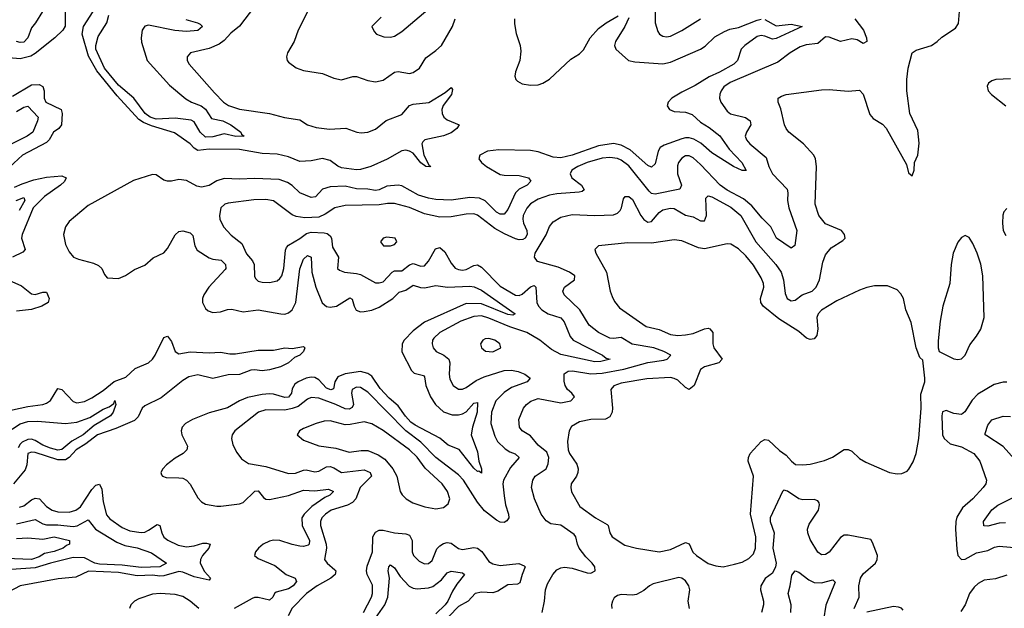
# Model space of a CAD drawing. Header units: inches. Extents: x 1694797 to 1849917, y 907313 to 1017959.
# Tile 476 of 656: x 1781928 to 1787137, y 973151 to 976266. Entities that reach past the tile are written whole.
import ezdxf

# ---------------------------------------------------------------- set-up
doc = ezdxf.new("R2010")
doc.units = ezdxf.units.IN
doc.header["$MEASUREMENT"] = 0
doc.layers.add('B7987', color=7, linetype='Continuous')

msp = doc.modelspace()

# ---------------------------------------------------------------- linework, layer by layer
at = {"layer": 'B7987', "color": 5}
for points, elevation in [([(1783170, 976335.2), (1783090, 976232.4), (1783045.3, 976194.7), (1783010, 976155.4), (1782983.3, 976136.7), (1782930, 976112.8), (1782830.7, 976090), (1782814.4, 976070), (1782813.7, 976050), (1782824.2, 976030), (1782958.2, 975878.2), (1783005.4, 975830), (1783032, 975812), (1783090, 975792.1), (1783250, 975768.8), (1783328.7, 975748.7), (1783410, 975736.6), (1783450.1, 975710.1), (1783495.7, 975695.7), (1783566.4, 975686.4), (1783652.7, 975692.7), (1783710.6, 975670), (1783733.4, 975666.6), (1783770, 975670.7), (1783810, 975686.9), (1783867.4, 975732.6), (1783950, 975765), (1783990, 975811.1), (1784010, 975818.6), (1784093, 975827), (1784179.5, 975880.5), (1784210, 975906.7), (1784217.2, 975897.2), (1784212.8, 975870), (1784167.9, 975812.1), (1784161.2, 975790), (1784163.5, 975770), (1784170.8, 975750.8), (1784190, 975735.9), (1784253, 975710), (1784240.8, 975690), (1784210, 975667.6), (1784170, 975651.2), (1784070.2, 975629.8), (1784059.9, 975620.1), (1784054.7, 975610), (1784065, 975550), (1784094.4, 975494.4), (1784103, 975490), (1784093.3, 975486.7), (1784077, 975490), (1784050, 975508.1), (1784010, 975560.2), (1783990.8, 975570.8), (1783970, 975575.2), (1783948.7, 975571.3), (1783871.7, 975528.3), (1783786.2, 975490), (1783730, 975473.3), (1783710, 975472), (1783630, 975482.4), (1783610, 975491.3), (1783570, 975520.2), (1783530, 975531.2), (1783470, 975518.5), (1783410, 975516.3), (1783350, 975540.1), (1783290, 975554.8), (1783210, 975558.5), (1783090, 975579.1), (1782930, 975581), (1782870, 975573.6), (1782850, 975586.2), (1782830, 975609.9), (1782746.8, 975666.8), (1782624.6, 975704.6), (1782582.1, 975722.1), (1782558.3, 975738.3), (1782443.1, 975863.1), (1782335.1, 975995.1), (1782292.5, 976072.5), (1782259.1, 976190), (1782264.5, 976230), (1782316.5, 976310)], 680), ([(1783840.7, 976279.3), (1783790.7, 976230), (1783802.8, 976202.8), (1783816, 976190), (1783854.7, 976174.7), (1783890, 976174.3), (1783910, 976178.9), (1783950, 976203.1), (1784110, 976338.9)], 740), ([(1785291, 976370), (1785289.1, 976249.1), (1785304, 976204), (1785313.4, 976190), (1785330, 976179.5), (1785350, 976175.3), (1785370, 976178), (1785430, 976208), (1785530, 976271.1)], 740), ([(1782168.9, 976310), (1782168.2, 976231.8), (1782156.5, 976210), (1782113.8, 976170), (1782010, 976086.9), (1781987.4, 976072.6), (1781930, 976059.6), (1781830, 976067.6)], 680), ([(1782047.6, 976310), (1782011.2, 976248.8), (1781990, 976223.1), (1781971.1, 976170), (1781950, 976147.8), (1781930, 976144.9), (1781910, 976151.1)], 660), ([(1782806.8, 976266.8), (1782867.7, 976250), (1782883, 976243), (1782894.9, 976230), (1782870, 976208.6), (1782810, 976202.8), (1782748.1, 976208.1), (1782610, 976237.5), (1782590, 976230.9), (1782575, 976210), (1782570.1, 976169.9), (1782572.6, 976147.4), (1782601.9, 976050), (1782720.1, 975920.1), (1782806.7, 975846.7), (1782836.5, 975830), (1782888.5, 975810), (1782910, 975793.4), (1782942.8, 975742.8), (1783002, 975730), (1783044, 975710), (1783097.6, 975670), (1783100.9, 975660.9), (1783114.8, 975650), (1783071.3, 975648.7), (1783010, 975662.6), (1782950, 975645.3), (1782910, 975643.9), (1782882.5, 975670), (1782850, 975726), (1782834.4, 975734.4), (1782750, 975744.4), (1782650, 975739.4), (1782617.5, 975750), (1782591.2, 975770), (1782531, 975851), (1782450, 975919.8), (1782376.7, 976010), (1782330.7, 976110), (1782329.8, 976130.2), (1782343.2, 976176.8), (1782388.7, 976250), (1782399, 976290)], 660), ([(1786346, 976270), (1786391.8, 976210), (1786407.2, 976170), (1786410.2, 976150), (1786390, 976140.5), (1786359.1, 976159), (1786330, 976164.2), (1786270, 976150.7), (1786210, 976173.6), (1786190, 976175.4), (1786150, 976140.3), (1786087.6, 976132.4), (1786057.3, 976122.7), (1786003.6, 976090), (1785938.5, 976041.5), (1785685.6, 975934.4), (1785653.1, 975910), (1785638.4, 975890), (1785631.5, 975871.5), (1785630.2, 975850), (1785636.5, 975830), (1785670, 975781.3), (1785688.6, 975768.6), (1785768.1, 975748.1), (1785791.7, 975730), (1785795.9, 975710), (1785772.9, 975670), (1785766.5, 975650), (1785773.2, 975630), (1785790.2, 975610), (1785877.5, 975537.5), (1785891.7, 975490), (1785911.2, 975450), (1785987.3, 975370), (1785991.7, 975350), (1785989.6, 975310), (1785996.4, 975270), (1786038.6, 975150), (1786028.1, 975071.9), (1786010, 975057.7), (1785932.3, 975110), (1785901.6, 975170), (1785855.3, 975215.3), (1785801.9, 975281.9), (1785757.7, 975317.7), (1785670, 975364.5), (1785633.2, 975390), (1785530, 975500.4), (1785490, 975535), (1785470, 975546), (1785450, 975546.3), (1785430, 975533.6), (1785412.7, 975510), (1785407.1, 975492.9), (1785407.8, 975450), (1785428.6, 975390), (1785420.3, 975370), (1785290, 975343.4), (1785270, 975346.8), (1785258.5, 975358.5), (1785150, 975492.8), (1785110, 975522), (1785090, 975530.8), (1785050, 975537.4), (1785010, 975532.9), (1784929.1, 975510), (1784880.2, 975490), (1784849.2, 975470), (1784839.3, 975450), (1784848.4, 975430), (1784899.1, 975390), (1784913.9, 975366.1), (1784903.2, 975356.8), (1784887.1, 975352.9), (1784770, 975345), (1784730, 975337.2), (1784670, 975316.4), (1784630, 975292.5), (1784610, 975268), (1784590.6, 975230), (1784588.7, 975210), (1784593.1, 975190), (1784611.2, 975150), (1784613.3, 975130), (1784601.3, 975110), (1784590, 975103.2), (1784570, 975101.4), (1784550, 975106.5), (1784492.7, 975132.7), (1784441, 975161), (1784350, 975231.1), (1784330, 975239), (1784290, 975237.5), (1784210, 975222.7), (1784150, 975221.5), (1784070, 975238), (1783990, 975271.4), (1783910, 975293.1), (1783873.1, 975293.1), (1783830, 975286.1), (1783650, 975283.4), (1783594.9, 975270), (1783543.8, 975236.2), (1783510, 975221.1), (1783437.1, 975217.1), (1783390, 975223.8), (1783370, 975233.6), (1783270, 975306.8), (1783230, 975315), (1783166.6, 975313.4), (1783030, 975295.8), (1783013.4, 975290), (1782992.4, 975270), (1782984.9, 975230), (1782985.7, 975210), (1783006.3, 975170), (1783045.7, 975125.7), (1783102.3, 975082.3), (1783127.4, 975027.4), (1783159.2, 974990), (1783167.6, 974970), (1783169.1, 974909.1), (1783175.8, 974895.8), (1783190, 974883.1), (1783210, 974876.5), (1783250, 974875.6), (1783290, 974884.6), (1783304.2, 974895.8), (1783314.8, 974910), (1783325.7, 974950), (1783333.1, 975046.9), (1783339.3, 975060.6), (1783350, 975073.7), (1783410, 975108.1), (1783445.2, 975134.8), (1783470, 975142.5), (1783538.5, 975138.5), (1783554.2, 975134.2), (1783570, 975122), (1783576.8, 975110), (1783581.9, 975061.9), (1783614.4, 975010), (1783608.8, 974950), (1783620.2, 974940.2), (1783646, 974930), (1783710, 974923.2), (1783730, 974917), (1783810, 974873.8), (1783830, 974872.8), (1783850, 974879.3), (1783898.2, 974930), (1783910, 974937.1), (1783950, 974937.9), (1783990.6, 974969.4), (1784010, 974975.3), (1784050, 974962.3), (1784070, 974963), (1784090, 974988.2), (1784126.9, 975053.1), (1784150, 975059.8), (1784176.9, 975036.9), (1784210, 974977.4), (1784232, 974952), (1784250, 974943.5), (1784270, 974940.8), (1784290, 974943.9), (1784330, 974966.1), (1784350, 974968.9), (1784370, 974957.3), (1784470, 974855.5), (1784550, 974809), (1784570, 974806.6), (1784586.1, 974813.9), (1784630, 974852.2), (1784650, 974860.2), (1784658.2, 974850), (1784664.3, 974770), (1784671.9, 974750), (1784690, 974730.1), (1784724, 974710), (1784790, 974687.9), (1784807.9, 974667.9), (1784840.6, 974590), (1784856.6, 974570), (1785011.6, 974490), (1785030, 974475.5), (1785050.7, 974470), (1785002.4, 974457.6), (1784970, 974455.9), (1784790, 974494.9), (1784740.4, 974520.4), (1784679, 974570), (1784610, 974611.4), (1784520, 974640), (1784410, 974687.4), (1784370, 974699.2), (1784330, 974695.9), (1784260.7, 974670), (1784150.2, 974610), (1784118.4, 974581.6), (1784111.2, 974570), (1784109.2, 974550), (1784115.9, 974530), (1784131.6, 974510), (1784171.7, 974490), (1784197.4, 974470), (1784203, 974450), (1784199, 974390), (1784203.5, 974363.5), (1784220.3, 974330), (1784250, 974310.2), (1784270, 974311.8), (1784290, 974320.5), (1784343.2, 974356.8), (1784384.2, 974375.8), (1784490, 974409.7), (1784530, 974411), (1784564.1, 974404.1), (1784600.3, 974390), (1784628.9, 974370), (1784612.8, 974350), (1784530, 974320.3), (1784490, 974293.7), (1784447.3, 974250), (1784422.9, 974190), (1784421, 974130), (1784441.8, 974061.8), (1784454.9, 974034.9), (1784495.4, 973995.4), (1784519.9, 973979.9), (1784549.4, 973969.4), (1784570.2, 973950), (1784524, 973896), (1784486.7, 973830), (1784484.2, 973810), (1784490, 973747.3), (1784498.6, 973698.6), (1784513.7, 973650), (1784514.7, 973630), (1784505.4, 973614.6), (1784490, 973606.3), (1784470, 973607.9), (1784450, 973617.6), (1784387.1, 973667.1), (1784350, 973712.2), (1784274.8, 973830), (1784250, 973857.7), (1784130, 973949), (1784049.9, 974030), (1783970.6, 974090.6), (1783770, 974295), (1783730, 974320.2), (1783710, 974321.6), (1783685.8, 974310), (1783682.7, 974290), (1783694.3, 974230), (1783686.6, 974213.4), (1783670, 974204.5), (1783650, 974206.4), (1783601.1, 974230), (1783510, 974263.6), (1783470, 974266), (1783450, 974258.8), (1783400.5, 974219.5), (1783370, 974207.8), (1783330, 974199.7), (1783230, 974201.2), (1783190.6, 974189.4), (1783065.8, 974090), (1783052.6, 974070), (1783047.8, 974050), (1783055.8, 974015.8), (1783076.7, 973976.7), (1783102, 973942), (1783138, 973918), (1783230, 973901.2), (1783350, 973864.5), (1783386.7, 973866.7), (1783430, 973882.9), (1783443.8, 973883.8), (1783490, 973872.9), (1783510, 973877.3), (1783550, 973900.1), (1783570, 973901.3), (1783590, 973894.4), (1783630, 973870.1), (1783750, 973883.6), (1783781.8, 973870), (1783789.2, 973850), (1783729.5, 973790), (1783706.4, 973730), (1783689, 973711), (1783662.3, 973697.7), (1783576.1, 973670), (1783545, 973650), (1783526.7, 973630), (1783519.8, 973610), (1783519.8, 973590), (1783548.5, 973490), (1783550.1, 973470), (1783540.6, 973410), (1783554.2, 973390), (1783595.8, 973355.8), (1783599.4, 973350), (1783596.6, 973330), (1783574.4, 973310), (1783501.4, 973270), (1783445.7, 973230), (1783370, 973151.8), (1783348.2, 973111.8)], 740), ([(1783450, 976307), (1783401.7, 976210), (1783379.5, 976150), (1783344.2, 976090), (1783338.7, 976070), (1783343.1, 976050), (1783350, 976040.5), (1783390, 976012), (1783430, 975996.5), (1783530, 975981.1), (1783590, 975956.8), (1783630, 975947.4), (1783690, 975964.9), (1783710, 975966), (1783770, 975944.8), (1783810, 975937.7), (1783850, 975946.4), (1783910, 975987.9), (1783930, 975991.7), (1783990, 975980.7), (1784010, 975986.8), (1784042.7, 976010), (1784076.5, 976063.5), (1784130, 976102.6), (1784158.5, 976130), (1784218.3, 976230), (1784231.4, 976270)], 720), ([(1784545.4, 976270), (1784544.9, 976244.9), (1784553.4, 976193.4), (1784575.8, 976130), (1784579.5, 976099.5), (1784572.9, 976050), (1784550.3, 975990), (1784547.7, 975967.7), (1784552.7, 975950), (1784560.5, 975940.5), (1784586, 975926), (1784630, 975919.6), (1784670, 975921.5), (1784696.2, 975930), (1784730, 975951.3), (1784843.2, 976056.8), (1784890, 976085.6), (1784910, 976107.3), (1784945.5, 976170), (1784990, 976219), (1785030, 976249.4), (1785094.3, 976285.7)], 720), ([(1784691.9, 973130), (1784704.8, 973190), (1784710.1, 973250), (1784719.2, 973280.8), (1784747.7, 973330), (1784770, 973354.2), (1784790, 973365.8), (1784810, 973369.1), (1784850, 973363), (1784930, 973338.8), (1784950, 973336.9), (1784972, 973350), (1784970.3, 973370), (1784956.9, 973390), (1784923.4, 973423.4), (1784888.4, 973470), (1784878.2, 973490), (1784869.1, 973530), (1784861.4, 973541.4), (1784790, 973590.6), (1784737.8, 973597.8), (1784713.5, 973613.5), (1784687.3, 973650), (1784650.9, 973730.9), (1784635.6, 973790), (1784641.6, 973830), (1784654, 973850), (1784713.4, 973890), (1784724.2, 973915.8), (1784727.2, 973950), (1784717, 973977), (1784670, 974014.4), (1784630, 974064.4), (1784585.3, 974090), (1784571.7, 974110), (1784569.1, 974150), (1784593.6, 974210), (1784609.1, 974230), (1784632, 974248), (1784670, 974261.2), (1784790, 974238.3), (1784843.1, 974250), (1784862, 974270), (1784849.1, 974290), (1784825.6, 974310), (1784812.9, 974330), (1784807.5, 974352.5), (1784808.5, 974391.5), (1784830, 974406.4), (1784852.8, 974407.2), (1784950, 974392.7), (1785010, 974396.2), (1785123.8, 974416.2), (1785250, 974451.8), (1785335.1, 974464.9), (1785353.4, 974470), (1785372, 974490), (1785335.8, 974510), (1785283.1, 974530), (1785168.2, 974548.2), (1785110, 974584.2), (1785070, 974578.6), (1785050, 974580.4), (1784990.3, 974610), (1784940.2, 974650), (1784891.4, 974730), (1784807.9, 974810), (1784800.7, 974830), (1784810.2, 974850), (1784862.4, 974890), (1784864.2, 974910), (1784837.2, 974930), (1784777.1, 974957.1), (1784667.1, 974987.1), (1784650.6, 975010), (1784654.4, 975030), (1784712.5, 975127.5), (1784730, 975171.5), (1784750, 975196.4), (1784790, 975221.1), (1784850, 975235.2), (1784970, 975229.1), (1785070, 975233.3), (1785090, 975242), (1785104, 975256), (1785111.3, 975270), (1785122.2, 975317.8), (1785130.4, 975329.6), (1785150, 975329.6), (1785170, 975314), (1785214.1, 975230), (1785230, 975209.3), (1785250, 975195.3), (1785270, 975198.4), (1785310, 975245.4), (1785330, 975259.6), (1785370, 975269.2), (1785390, 975267), (1785450, 975232.2), (1785490, 975222.9), (1785530, 975202.4), (1785550, 975201.5), (1785560.4, 975230), (1785558.3, 975321.7), (1785570, 975334.2), (1785590, 975328.9), (1785690, 975274.6), (1785743.7, 975230), (1785822.3, 975090), (1785927.5, 974970), (1785956.4, 974930), (1785967.9, 974890), (1785976.5, 974816.5), (1785988.7, 974790), (1786010, 974779.2), (1786030, 974781.1), (1786066.7, 974810), (1786119.6, 974830), (1786140.5, 974850), (1786159.8, 974890), (1786176.2, 974983.8), (1786190, 975022.3), (1786221.3, 975058.7), (1786283, 975097), (1786294, 975110), (1786291, 975130), (1786275.5, 975150), (1786190, 975186.2), (1786155, 975230), (1786135.8, 975290), (1786142.6, 975490), (1786138, 975530), (1786128.5, 975550), (1786074, 975610), (1785997.6, 975670), (1785982, 975690), (1785973.7, 975710), (1785954.7, 975794.7), (1785940.7, 975830), (1785941, 975850), (1785958, 975862), (1785982, 975870), (1786170, 975894.8), (1786210, 975896.4), (1786310, 975888), (1786370, 975893.3), (1786390, 975872), (1786424.7, 975764.7), (1786443.8, 975743.8), (1786493, 975713), (1786512, 975692), (1786619.7, 975499.8), (1786630, 975455.3), (1786650, 975439), (1786659.3, 975470), (1786661.6, 975510), (1786678.6, 975550), (1786687, 975613), (1786678.8, 975678.8), (1786636.5, 975770), (1786621.8, 975890), (1786620.8, 975950), (1786627.4, 976010), (1786648.5, 976091.5), (1786670, 976105.2), (1786751.3, 976130), (1786781, 976150), (1786805.8, 976174.2), (1786878.8, 976221.2), (1786894.2, 976245.8), (1786900.4, 976310)], 760), ([(1785150, 976276), (1785130, 976229.8), (1785079, 976150), (1785073.8, 976130), (1785081.8, 976110), (1785148.3, 976050), (1785182.1, 976042.2), (1785330, 976032.7), (1785370, 976041.3), (1785530, 976110.8), (1785553.9, 976126.1), (1785604.8, 976175.2), (1785656, 976204), (1785684.9, 976215.2), (1785730, 976224.2), (1785830, 976264.1), (1785850, 976268.3)], 720), ([(1785870, 976266.2), (1785930, 976233.3), (1786010, 976242.7), (1786066.7, 976230), (1785930, 976165.7), (1785910, 976162.6), (1785870, 976179.7), (1785850, 976183.2), (1785830, 976177), (1785763.8, 976130), (1785744.1, 976110), (1785726, 976050), (1785705, 976030), (1785630, 975987.5), (1785575.5, 975964.5), (1785502, 975918), (1785430, 975882.9), (1785378.5, 975850), (1785357.8, 975830), (1785352.6, 975810), (1785364.6, 975790), (1785390, 975779.8), (1785450, 975776.7), (1785484.6, 975764.6), (1785530, 975723.3), (1785575.8, 975695.8), (1785631.7, 975651.7), (1785680.7, 975580.7), (1785749, 975510), (1785771.7, 975468.3), (1785750, 975468.9), (1785703.5, 975490), (1785590, 975561), (1785531.8, 975611.8), (1785493.4, 975633.4), (1785470, 975641.1), (1785450, 975641.4), (1785430, 975635.2), (1785337.7, 975602.3), (1785316.8, 975590), (1785305.9, 975570), (1785290, 975502.9), (1785270, 975486.2), (1785250, 975494.2), (1785157.3, 975577.3), (1785110, 975601.7), (1785070, 975611), (1784990, 975597.9), (1784850, 975548.3), (1784790, 975535.8), (1784750, 975538.5), (1784670, 975566.2), (1784630, 975573.3), (1784462.6, 975577.4), (1784403, 975570), (1784362, 975550), (1784356, 975530), (1784370.3, 975510), (1784397.3, 975490), (1784470, 975447.3), (1784490, 975442.7), (1784570, 975442.3), (1784619.3, 975430), (1784631.1, 975411.1), (1784613.2, 975390), (1784570.1, 975369.9), (1784550.1, 975350), (1784510, 975262.3), (1784490, 975236.2), (1784470, 975237.8), (1784450, 975247.9), (1784390, 975306.7), (1784360.9, 975320.9), (1784310, 975324.6), (1784210, 975311.4), (1784130, 975314.6), (1784090, 975320.8), (1784037.6, 975337.6), (1783950, 975386.9), (1783930, 975391.2), (1783870, 975386), (1783830, 975365.5), (1783810, 975362.8), (1783770, 975369.1), (1783710, 975371), (1783650, 975384.3), (1783570, 975381.5), (1783530, 975369.3), (1783492.1, 975327.9), (1783470, 975326), (1783410.5, 975350.5), (1783370, 975388.5), (1783344.5, 975404.5), (1783300.4, 975420.3), (1783170, 975425.8), (1783090, 975421.8), (1783010, 975425.8), (1782970, 975413.2), (1782930, 975388.7), (1782890, 975379.9), (1782864.8, 975384.8), (1782810, 975415.8), (1782770, 975420.5), (1782730, 975411.4), (1782710, 975411.5), (1782690, 975417.7), (1782650, 975444.8), (1782630, 975446.6), (1782530, 975415.4), (1782290, 975282.4), (1782190, 975198.8), (1782170.2, 975170), (1782160.1, 975130), (1782170, 975077.1), (1782190, 975037.6), (1782213.1, 975010), (1782238.8, 974998.8), (1782318, 974978), (1782345, 974965), (1782361.7, 974950), (1782377, 974917), (1782390, 974900.4), (1782450, 974896), (1782488, 974912), (1782535.3, 974944.7), (1782590, 974967.6), (1782633.4, 975006.6), (1782690, 975032.8), (1782710, 975055), (1782750, 975128.2), (1782770, 975145.9), (1782790, 975148.9), (1782830, 975138.6), (1782843.3, 975123.4), (1782854.8, 975070), (1782867.2, 975047.2), (1782930, 975006.1), (1782950, 974998.9), (1782993.4, 974993.4), (1783015.7, 974970), (1783018.5, 974950), (1783015.2, 974944.8), (1782928, 974850), (1782901.3, 974810), (1782894, 974790), (1782894.3, 974770), (1782910, 974737.1), (1782924.8, 974724.8), (1782950, 974716.5), (1782990, 974720.2), (1783027.5, 974732.5), (1783050, 974734.8), (1783110, 974720.9), (1783190, 974731.2), (1783310, 974708.8), (1783330, 974708.3), (1783350, 974714.8), (1783370, 974731), (1783389, 974770), (1783410, 974947), (1783430, 974999.6), (1783450, 975017.7), (1783470.1, 975010), (1783472.5, 974930), (1783495, 974850), (1783527.2, 974767.2), (1783550, 974747.8), (1783570, 974744.2), (1783603.5, 974750), (1783673.5, 974793.5), (1783686.6, 974786.6), (1783696.8, 974750), (1783708.5, 974728.5), (1783730, 974721), (1783750, 974721.4), (1783790, 974729.7), (1783830, 974745), (1783901.7, 974790), (1783936, 974824), (1783970, 974835.6), (1784010, 974860.4), (1784048.2, 974848.2), (1784070, 974846.8), (1784130, 974860.1), (1784190.9, 974850.9), (1784310, 974856.2), (1784331.8, 974851.8), (1784370, 974835.1), (1784548.5, 974710), (1784536.7, 974703.3), (1784510, 974706.9), (1784370, 974762.1), (1784290, 974763.6), (1784070, 974664.7), (1784010, 974620.1), (1783961.6, 974570), (1783950.8, 974550), (1783948.7, 974508.7), (1784001.1, 974410), (1784015.2, 974395.2), (1784063.4, 974383.4), (1784070, 974376.5), (1784075.6, 974330), (1784101.2, 974270), (1784127.9, 974230), (1784170, 974190.7), (1784215, 974175), (1784250, 974174.5), (1784270, 974179.7), (1784290, 974191.8), (1784330, 974237.5), (1784350, 974240.7), (1784348.8, 974188.8), (1784322.6, 974110), (1784316.6, 974070), (1784350, 973979.1), (1784357.5, 973930), (1784370.3, 973889.7), (1784370, 973867), (1784356.2, 973876.2), (1784350, 973875.1), (1784330, 973892.4), (1784252.2, 973992.2), (1784195, 974015), (1784150, 974051.6), (1784020.1, 974120.1), (1783996.9, 974136.9), (1783968.5, 974168.5), (1783930, 974223.5), (1783882.5, 974262.5), (1783834.3, 974314.3), (1783790, 974379.1), (1783770, 974393.1), (1783730, 974405.3), (1783650, 974392.6), (1783610, 974375.9), (1783595.3, 974350), (1783587.9, 974312.1), (1783573.3, 974306.7), (1783550, 974316.9), (1783510, 974359.5), (1783490, 974372), (1783470, 974374.8), (1783443.1, 974370), (1783400.2, 974350), (1783383.2, 974336.8), (1783370, 974313.5), (1783366, 974290), (1783350, 974268.1), (1783330, 974266.2), (1783270, 974285.1), (1783250, 974286.8), (1783210, 974283), (1783133.8, 974266.2), (1783090.8, 974249.2), (1783027.7, 974212.3), (1782930, 974186), (1782841.7, 974150), (1782805.8, 974130), (1782787.1, 974110), (1782782.8, 974090), (1782786.2, 974070), (1782814.7, 974010), (1782811.6, 973990), (1782792, 973970), (1782750, 973946.6), (1782704.2, 973910), (1782685.3, 973890), (1782674.9, 973870), (1782678, 973858), (1782682.8, 973850), (1782703.4, 973843.4), (1782770, 973842.1), (1782790, 973839.5), (1782810.1, 973830.1), (1782828.9, 973808.9), (1782870, 973736.5), (1782890, 973714.9), (1782910, 973703.2), (1782970, 973691.6), (1782991.5, 973691.5), (1783090, 973704.2), (1783110, 973711.4), (1783171.6, 973771.6), (1783190, 973772.7), (1783218.3, 973738.3), (1783230, 973729.6), (1783250, 973727), (1783349.1, 973749.1), (1783430, 973776.4), (1783490, 973772.6), (1783561.8, 973781.8), (1783587.2, 973770), (1783567.8, 973750), (1783542.1, 973737.9), (1783473.8, 973690), (1783432.3, 973650), (1783420.9, 973630), (1783422.3, 973590), (1783461.5, 973510), (1783459, 973490), (1783454.6, 973485.4), (1783430, 973478.7), (1783410, 973480.1), (1783368.4, 973488.4), (1783304.2, 973510), (1783270, 973512.2), (1783250, 973507.5), (1783216.6, 973490), (1783191, 973470), (1783174.5, 973450), (1783170.2, 973430), (1783190, 973414.3), (1783277.9, 973377.9), (1783336.8, 973330), (1783385.7, 973310), (1783392.5, 973292.5), (1783374.1, 973270), (1783350, 973254), (1783283.7, 973236.4), (1783276.1, 973230), (1783267.8, 973210), (1783250, 973194.5), (1783190, 973209.4), (1783170, 973208.6), (1783157.1, 973202.9), (1783062.7, 973150)], 720), ([(1781890, 975860.9), (1781990, 975921.4), (1782030, 975923.4), (1782050, 975912.7), (1782057.4, 975890), (1782056.8, 975850), (1782066, 975830), (1782146.8, 975790), (1782152.4, 975770), (1782149.5, 975710), (1782135, 975690), (1782107.2, 975670), (1782083.4, 975630), (1782070, 975616.6), (1781941.8, 975550), (1781873.5, 975486.5)], 680), ([(1787170, 975953.2), (1787091.2, 975948.8), (1787070, 975941.8), (1787052.8, 975930), (1787046.2, 975913.8), (1787050.8, 975890), (1787068.7, 975870), (1787144.8, 975810)], 760), ([(1781910, 975780.5), (1781950, 975802.3), (1781970, 975807.9), (1782024.6, 975750), (1782021.9, 975730), (1781996.8, 975670), (1781967.5, 975650), (1781830, 975581.4)], 660), ([(1781900.9, 975379.1), (1781941.7, 975398.3), (1782001.7, 975418.3), (1782070, 975433.1), (1782150, 975439.3), (1782174.2, 975430), (1782164.1, 975410), (1782144, 975390), (1782059, 975330), (1781999.7, 975270), (1781941, 975130), (1781937.4, 975110), (1781957.3, 975050), (1781944, 975036), (1781889.4, 975010)], 680), ([(1781909.4, 975310), (1781950, 975324.9), (1781955.7, 975310), (1781924.5, 975255.5)], 660), ([(1787150, 975266.9), (1787134, 975250), (1787128.7, 975231.3), (1787126.4, 975190), (1787131.3, 975150), (1787144.8, 975124.8)], 760), ([(1781854.9, 974894.9), (1781937.7, 974857.7), (1781990, 974815.2), (1782010, 974812), (1782050, 974823.9), (1782070, 974823.6), (1782083.9, 974790), (1782077.6, 974770), (1782045.4, 974750), (1781990, 974733.2), (1781910, 974724.3)], 680), ([(1781850, 974193.5), (1781970, 974218.9), (1782050, 974230.7), (1782070, 974237.6), (1782090, 974251.8), (1782130, 974314.7), (1782150, 974309.2), (1782210, 974245), (1782230, 974239.2), (1782270, 974245.6), (1782310, 974264.4), (1782370, 974303.6), (1782428.1, 974351.9), (1782490, 974375), (1782539.5, 974420.5), (1782609.1, 974450.9), (1782630.7, 974470), (1782645, 974490), (1782690, 974583.7), (1782710, 974591.7), (1782730, 974563), (1782749.4, 974510), (1782770, 974498.4), (1782830, 974508.5), (1782930, 974502.9), (1782990, 974507), (1783038.8, 974498.8), (1783070, 974498.7), (1783190, 974517.5), (1783270, 974518.1), (1783330, 974530.1), (1783370, 974526), (1783430, 974537.6), (1783436.5, 974530), (1783428.4, 974510), (1783410, 974491.6), (1783382.3, 974477.7), (1783350.2, 974450), (1783306.7, 974430), (1783250, 974413.1), (1783210, 974408.6), (1783170, 974413.9), (1783150, 974411), (1783090, 974388.9), (1783030, 974387), (1782950, 974366.7), (1782870, 974386.8), (1782823.2, 974376.9), (1782790, 974356.6), (1782675.5, 974264.5), (1782590, 974223.6), (1782576.4, 974210), (1782554.6, 974165.4), (1782535, 974145), (1782436.3, 974103.7), (1782340.1, 974070), (1782277.7, 974022.3), (1782225.8, 973990), (1782190.1, 973949.9), (1782170, 973937.7), (1782130, 973937.4), (1782010, 973975.1), (1781990, 973977.6), (1781971.5, 973970), (1781966.3, 973910), (1781956.6, 973883.4), (1781894.3, 973810)], 680), ([(1787150, 974347.3), (1787130, 974348.8), (1787083.9, 974336.1), (1786995.8, 974284.2), (1786966.4, 974253.6), (1786928.7, 974191.3), (1786910, 974176.8), (1786870, 974181.9), (1786830, 974198.2), (1786810, 974190.3), (1786806.6, 974170), (1786810.5, 974070), (1786818.5, 974050), (1786850, 974022.2), (1786910, 974006.4), (1786974.8, 973970), (1787007, 973930), (1787042, 973830), (1787038.9, 973810), (1787025.4, 973790), (1786970.9, 973730), (1786916.1, 973683.9), (1786886.2, 973633.8), (1786880.2, 973610), (1786878.9, 973570), (1786885, 973465), (1786891.1, 973431.1), (1786910, 973408.9), (1786930, 973410.6), (1786990, 973445), (1787050, 973457.4), (1787085.3, 973474.7), (1787110, 973480.2), (1787210, 973470.9)], 760), ([(1781850, 974074.9), (1781930, 974126.9), (1781970, 974140.5), (1782022.2, 974142.2), (1782169.5, 974129.5), (1782230, 974137.1), (1782298.4, 974161.6), (1782370, 974205.2), (1782401.7, 974218.3), (1782425.4, 974234.6), (1782430.5, 974250.5), (1782436.3, 974230), (1782421.7, 974190), (1782408.7, 974170), (1782321.3, 974118.7), (1782263.1, 974070), (1782204.3, 974035.7), (1782150, 973992.4), (1782130, 973988.1), (1782090, 973998), (1782050, 974015.4), (1782010, 974040.1), (1781990, 974046.2), (1781970, 974044.8), (1781941.4, 974030), (1781930, 974019.8), (1781919.6, 974000.4)], 660), ([(1787204, 973924), (1787130, 974007.8), (1787044, 974064), (1787035.8, 974070), (1787035.8, 974075.8), (1787050, 974121.3), (1787070.6, 974149.4), (1787130, 974168.4), (1787170, 974165.6)], 740), ([(1781926.3, 973686.3), (1781950, 973693), (1781990, 973726), (1782010, 973734.2), (1782033.4, 973730), (1782070, 973689.5), (1782098.9, 973670), (1782130, 973662.2), (1782190, 973659.6), (1782224.5, 973670), (1782250, 973688.5), (1782310, 973780.6), (1782330, 973803), (1782350, 973808.1), (1782362.4, 973782.4), (1782370, 973714.9), (1782386.8, 973646.8), (1782404.9, 973624.9), (1782470, 973579.3), (1782510, 973561.7), (1782570, 973553.1), (1782590, 973555.1), (1782610, 973564), (1782654.2, 973594.2), (1782670, 973590.3), (1782679, 973550), (1782690, 973527.7), (1782711.7, 973511.7), (1782765.6, 973485.6), (1782810, 973476.5), (1782850, 973481.4), (1782896.1, 973496.1), (1782916.5, 973496.5), (1782935.6, 973490), (1782927.7, 973470), (1782894.5, 973430), (1782885, 973410), (1782882.5, 973390), (1782905.5, 973345.5), (1782936.9, 973310), (1782930, 973301.1), (1782850, 973318.1), (1782790, 973343.5), (1782770, 973345.7), (1782690, 973322.8), (1782670, 973321.5), (1782630, 973326.8), (1782550, 973322.9), (1782450, 973340.4), (1782292.6, 973347.4), (1782224, 973316), (1782131.8, 973308.2), (1781930.4, 973270), (1781870, 973239.3)], 680), ([(1786341.6, 973150), (1786369.2, 973210), (1786367.8, 973270), (1786375.5, 973310), (1786390, 973333.8), (1786455, 973390), (1786464.8, 973410), (1786465.4, 973430), (1786440.2, 973500.2), (1786430, 973514.9), (1786310, 973538.2), (1786290, 973537.6), (1786270, 973526.9), (1786210, 973449.1), (1786190, 973436.5), (1786170, 973435.2), (1786150, 973447.6), (1786110, 973514.9), (1786097.5, 973550), (1786095.9, 973570), (1786103.6, 973596.4), (1786153.6, 973670), (1786158.6, 973698.5), (1786157.6, 973710), (1786150, 973719.3), (1786130, 973727), (1786070, 973724.9), (1786050, 973730.2), (1785990, 973771.2), (1785970, 973776.5), (1785963.5, 973770), (1785897.8, 973630), (1785898.9, 973610), (1785919.4, 973550), (1785912, 973470), (1785929, 973391), (1785926.9, 973370), (1785910, 973336.6), (1785870.7, 973309.3), (1785849.2, 973270), (1785847.2, 973250), (1785862.5, 973190), (1785863.5, 973170), (1785852, 973130)], 760), ([(1787143.2, 973603.2), (1787110, 973602.7), (1787050, 973585.6), (1787028.1, 973588.1), (1787027.4, 973610), (1787070, 973672.2), (1787102.3, 973697.7), (1787208.9, 973750)], 740), ([(1781910, 973598.3), (1782010, 973621.6), (1782050, 973598.5), (1782070, 973592.9), (1782130, 973592.8), (1782210, 973583.7), (1782231.6, 973588.4), (1782290, 973618.9), (1782329.5, 973569.5), (1782441.6, 973501.6), (1782484.5, 973484.5), (1782550, 973472), (1782625.7, 973445.7), (1782703.7, 973390), (1782669.4, 973370.6), (1782570, 973366.8), (1782470, 973379.2), (1782350, 973384.4), (1782324.7, 973390), (1782270, 973418.2), (1782210, 973420.1), (1782090, 973390.3), (1782010, 973364.9), (1781884.1, 973355.9)], 660), ([(1783747.1, 973130), (1783789.4, 973210), (1783795.1, 973230), (1783793.9, 973273.9), (1783766.2, 973330), (1783762.8, 973350), (1783766.5, 973373.5), (1783793.9, 973450), (1783796.5, 973530), (1783810, 973554.4), (1783830, 973564.8), (1783850, 973564.1), (1783910, 973550.1), (1783970, 973545.1), (1783990, 973538.2), (1784003.7, 973510), (1784004.3, 973450), (1784011.3, 973430), (1784041.6, 973401.6), (1784070, 973387.1), (1784090, 973387.8), (1784110, 973403.5), (1784134.2, 973465.8), (1784150, 973482.6), (1784170, 973495.1), (1784190, 973500.1), (1784210, 973496.2), (1784250, 973467.6), (1784270, 973463.4), (1784330, 973472.8), (1784350, 973469.5), (1784372, 973452), (1784410, 973399.7), (1784430, 973385.9), (1784470, 973378.7), (1784567.7, 973387.7), (1784596.3, 973376.3), (1784602.6, 973370), (1784585.6, 973330), (1784574.2, 973285.8), (1784560.6, 973279.4), (1784510, 973276.3), (1784457.5, 973242.5), (1784430, 973233.2), (1784370, 973236.6), (1784336.9, 973230), (1784301.2, 973190), (1784250, 973160.5), (1784200.4, 973110)], 740), ([(1781910, 973520.1), (1781970, 973525), (1782050, 973517.5), (1782110, 973530.1), (1782190.6, 973510), (1782190.6, 973490), (1782175.7, 973484.3), (1782158.6, 973470), (1782110, 973452.7), (1782058.4, 973441.6), (1782030, 973424.6), (1781990.2, 973410), (1781854.1, 973414.1)], 640), ([(1783810, 973098.4), (1783860.3, 973170), (1783875.2, 973210), (1783885, 973310), (1783877.7, 973350), (1783880.4, 973370), (1783890, 973382), (1783910, 973364.9), (1783940, 973320), (1783989, 973269), (1784010, 973257.9), (1784030, 973254.1), (1784090, 973260.2), (1784112.8, 973267.2), (1784158.7, 973301.3), (1784190, 973338.6), (1784210, 973347.3), (1784270, 973339.5), (1784281.6, 973330), (1784240.3, 973279.7), (1784217.2, 973242.8), (1784192.7, 973190), (1784177.8, 973170), (1784130, 973122)], 720), ([(1786006.9, 973130), (1786009.4, 973169.4), (1785992.7, 973230), (1786004.3, 973270), (1786012.9, 973327.1), (1786029.8, 973350.2), (1786050, 973342.6), (1786102.5, 973302.5), (1786130, 973288.4), (1786170, 973286.5), (1786230, 973302), (1786242, 973290), (1786192.3, 973167.7), (1786180.5, 973090)], 740), ([(1785471.4, 973150), (1785464.5, 973190), (1785473.7, 973250), (1785468.6, 973270), (1785450, 973297.6), (1785430, 973311.3), (1785414.5, 973314.5), (1785279.5, 973280.5), (1785259.2, 973270), (1785230, 973246), (1785190, 973225), (1785170, 973221.8), (1785110, 973224.8), (1785090, 973219.2), (1785073.6, 973206.4), (1785063.4, 973190), (1785058.4, 973170), (1785060.4, 973150)], 760), ([(1787150, 973326.3), (1787090, 973308), (1787030, 973299.8), (1786997.9, 973282.1), (1786976.6, 973263.4), (1786952.6, 973230), (1786930.3, 973169.7), (1786906.2, 973133.8)], 780), ([(1782875.2, 973150), (1782829.9, 973190), (1782790, 973213.3), (1782750, 973224.6), (1782670.6, 973230.6), (1782630, 973225.8), (1782558.1, 973201.9), (1782534.9, 973190), (1782515.8, 973170), (1782508.9, 973150)], 720), ([(1786601.8, 973141.8), (1786592, 973152), (1786577.8, 973157.8), (1786550, 973160.6), (1786410, 973131.3)], 760)]:
    msp.add_lwpolyline(points, dxfattribs=dict(at, elevation=elevation))
for points, elevation in [([(1786930, 975124), (1786910, 975114), (1786890, 975088.7), (1786866.4, 975030), (1786854.9, 974970), (1786848.5, 974870), (1786812, 974750), (1786798, 974670), (1786787.5, 974567.5), (1786786, 974530), (1786792, 974510), (1786870, 974470.7), (1786890, 974468.2), (1786910, 974470.8), (1786929.5, 974490.5), (1786953.7, 974546.3), (1786990, 974590.7), (1787012.4, 974627.6), (1787029.6, 974690.4), (1787022.4, 974910), (1787012.5, 974972.5), (1786994, 975030), (1786970, 975082), (1786950, 975114)], 780), ([(1783870, 975115.6), (1783851.3, 975110), (1783836, 975090), (1783852, 975070), (1783890, 975068.7), (1783910, 975077.3), (1783922.7, 975090), (1783914, 975110)], 760), ([(1785390, 975100.3), (1785270, 975083.8), (1785144.5, 975084.5), (1784990.3, 975069.7), (1784970.5, 975050), (1784975.8, 975030), (1785032.9, 974930), (1785051.4, 974830), (1785061.3, 974801.3), (1785074.4, 974774.4), (1785101.7, 974741.7), (1785242, 974642), (1785310, 974626.2), (1785370, 974600.4), (1785410, 974595.6), (1785450, 974598), (1785490, 974606), (1785550, 974630.8), (1785570, 974633.7), (1785579.5, 974630), (1785594.8, 974610), (1785594.5, 974550), (1785599.2, 974530), (1785644, 974470), (1785626.4, 974450), (1785550.7, 974429.3), (1785530, 974414.8), (1785495.5, 974330), (1785470, 974309.8), (1785450, 974319.3), (1785410, 974357.8), (1785390, 974368.2), (1785370, 974372), (1785245.9, 974365.9), (1785110, 974342.1), (1785071.5, 974328.5), (1785055.8, 974310), (1785063.9, 974210), (1785062.1, 974190), (1785050, 974164.1), (1785027.7, 974152.3), (1784948.8, 974151.2), (1784890, 974138.7), (1784847.2, 974112.8), (1784835.3, 974090), (1784826.5, 974033.5), (1784829.5, 973990), (1784836.3, 973970), (1784874.5, 973914.5), (1784882.5, 973890), (1784881.2, 973870), (1784873.2, 973850), (1784846, 973810), (1784842.8, 973790), (1784847.2, 973767.2), (1784891.6, 973690), (1784974.7, 973630), (1785035.4, 973595.4), (1785040.8, 973590), (1785050.3, 973550), (1785061.3, 973530), (1785130, 973485.8), (1785190, 973470.2), (1785310, 973450.2), (1785370, 973462.6), (1785450, 973499.8), (1785470, 973492.4), (1785489.2, 973449.2), (1785508, 973430), (1785570, 973389.1), (1785610, 973376.5), (1785650, 973371.7), (1785710, 973384.6), (1785750, 973395.6), (1785784.7, 973415.3), (1785810, 973440.4), (1785821.1, 973470), (1785822.7, 973530), (1785794, 973650), (1785809.8, 973850), (1785782, 973930), (1785783.7, 973950), (1785791.7, 973970), (1785850, 974034.3), (1785870, 974044.2), (1785890, 974041.1), (1785947.2, 973987.2), (1785982.4, 973962.4), (1786010.4, 973930), (1786032.8, 973912.8), (1786070, 973910.3), (1786110, 973914.3), (1786185.7, 973934.3), (1786228, 973952), (1786290, 973992), (1786310, 973992.4), (1786330, 973982.4), (1786370, 973944.9), (1786403.9, 973923.9), (1786530, 973870.3), (1786570, 973862.4), (1786595.3, 973864.7), (1786622.7, 973877.3), (1786632.5, 973887.5), (1786653.8, 973926.2), (1786669.7, 973970.3), (1786684.8, 974050), (1786697.2, 974210), (1786695.9, 974284.1), (1786716.9, 974350), (1786716.9, 974370), (1786705.2, 974465.2), (1786690, 974479), (1786670, 974529.2), (1786644.5, 974664.5), (1786615.1, 974730), (1786602.9, 974790), (1786590, 974816), (1786570, 974836), (1786518, 974858), (1786450, 974856.9), (1786410, 974849.6), (1786370, 974835.6), (1786250, 974779.1), (1786170, 974729.8), (1786152.2, 974710), (1786144.3, 974690), (1786150.1, 974630), (1786144.5, 974595.5), (1786130, 974577.2), (1786110, 974573.8), (1786090, 974580.6), (1786050, 974615.3), (1785943.1, 974683.1), (1785861, 974750), (1785848, 974770), (1785847.5, 974790), (1785865, 974850), (1785862.7, 974870), (1785850, 974900.5), (1785810, 974967.3), (1785770, 975016.5), (1785730, 975053.3), (1785690, 975078.3), (1785670, 975079.7), (1785550, 975052.9), (1785519.4, 975059.4), (1785430, 975095.3)], 780), ([(1784410, 974579.8), (1784390, 974576.9), (1784378, 974570), (1784366.4, 974550), (1784370.6, 974530), (1784392.2, 974512.2), (1784430, 974509.1), (1784472.3, 974530), (1784467.3, 974550), (1784442, 974570)], 760), ([(1783570, 974142.6), (1783538.5, 974141.5), (1783496.3, 974130), (1783430, 974103.5), (1783407.7, 974090), (1783396.3, 974070), (1783430, 974040.9), (1783511, 974011), (1783599.4, 973999.4), (1783670, 973978.2), (1783733.5, 973986.5), (1783770, 973985.7), (1783824.1, 973964.1), (1783860, 973940), (1783902, 973890), (1783922.6, 973850), (1783941.3, 973770), (1783951.7, 973751.7), (1783973, 973730), (1784007.3, 973710), (1784071.3, 973688.7), (1784130, 973678), (1784170, 973685.3), (1784195.2, 973704.8), (1784202.6, 973730), (1784191.8, 973770), (1784162.9, 973810), (1784073.6, 973893.6), (1784030, 973951.2), (1783990, 973989.1), (1783850, 974092.3), (1783790, 974128), (1783750, 974138.5), (1783676.4, 974123.6), (1783650, 974122.7)], 760)]:
    msp.add_lwpolyline(points, close=True, dxfattribs=dict(at, elevation=elevation))

doc.saveas('drawing.dxf')
